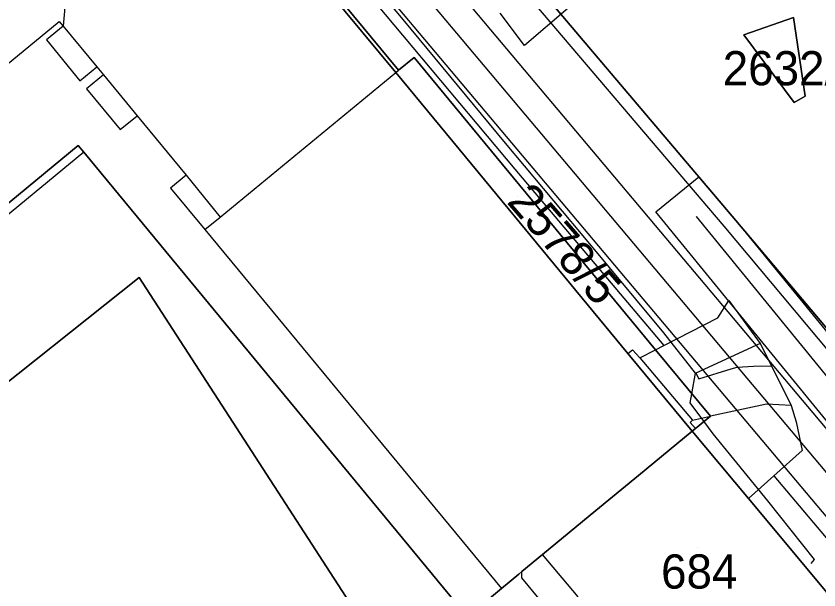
# Model space of a CAD drawing. Extents: x -263423 to -261326, y -1240067 to -1237864.
# Drawn here: x -262834.59 to -262787.65, y -1238865.73 to -1238832.17 of the extents above; entities that cross this region are included whole.
import ezdxf

# ---------------------------------------------------------------- set-up
doc = ezdxf.new("R2010")
doc.units = 0
for name, color, linetype in [('body_kn', 7, 'Continuous'), ('kladpar_druhypozemkov', 7, 'Continuous'), ('kladpar_hranice', 7, 'Continuous'), ('kladpar_parcelnecisla', 7, 'Continuous'), ('kladpar_plochy', 7, 'Continuous'), ('linie', 7, 'Continuous'), ('tarchy_linie', 7, 'Continuous'), ('zappar_hrandruhpozemk', 7, 'Continuous')]:
    doc.layers.add(name, color=color, linetype=linetype)

msp = doc.modelspace()

# ---------------------------------------------------------------- linework, layer by layer
at = {"layer": 'body_kn'}
for p, q in [((-262832.07, -1238832.49), (-262832.07, -1238832.49)), ((-262811.97, -1238832.38), (-262811.97, -1238832.38)), ((-262789.13, -1238832.26), (-262789.13, -1238832.26)), ((-262789.13, -1238832.26), (-262789.13, -1238832.26)), ((-262831.84, -1238832.76), (-262831.84, -1238832.76)), ((-262792.05, -1238833.26), (-262792.05, -1238833.26)), ((-262832.82, -1238833.57), (-262832.82, -1238833.57)), ((-262804.86, -1238833.9), (-262804.86, -1238833.9)), ((-262811.32, -1238834.59), (-262811.32, -1238834.59)), ((-262829.88, -1238835.14), (-262829.88, -1238835.14)), ((-262812.23, -1238835.34), (-262812.23, -1238835.34)), ((-262829.49, -1238835.61), (-262829.49, -1238835.61)), ((-262829.49, -1238835.61), (-262829.49, -1238835.61)), ((-262812.39, -1238835.47), (-262812.39, -1238835.47)), ((-262812.39, -1238835.47), (-262812.39, -1238835.47)), ((-262830.86, -1238835.95), (-262830.86, -1238835.95)), ((-262830.47, -1238836.42), (-262830.47, -1238836.42)), ((-262789.1, -1238837.22), (-262789.1, -1238837.22)), ((-262788.46, -1238836.85), (-262788.46, -1238836.85)), ((-262827.52, -1238838), (-262827.52, -1238838)), ((-262828.5, -1238838.8), (-262828.5, -1238838.8)), ((-262830.96, -1238839.74), (-262830.96, -1238839.74)), ((-262805.97, -1238839.61), (-262805.97, -1238839.61)), ((-262830.64, -1238840.13), (-262830.64, -1238840.13)), ((-262830.64, -1238840.13), (-262830.64, -1238840.13)), ((-262805.43, -1238841.12), (-262805.43, -1238841.12)), ((-262824.65, -1238841.47), (-262824.65, -1238841.47)), ((-262824.65, -1238841.47), (-262824.65, -1238841.47)), ((-262794.68, -1238841.57), (-262794.68, -1238841.57)), ((-262825.56, -1238842.23), (-262825.56, -1238842.23)), ((-262806.83, -1238842.19), (-262806.83, -1238842.19)), ((-262797.18, -1238843.62), (-262797.18, -1238843.62)), ((-262822.67, -1238843.94), (-262822.67, -1238843.94)), ((-262794.83, -1238843.89), (-262794.83, -1238843.89)), ((-262792.51, -1238844.13), (-262792.51, -1238844.13)), ((-262823.55, -1238844.66), (-262823.55, -1238844.66)), ((-262793.21, -1238844.45), (-262793.21, -1238844.45)), ((-262801.54, -1238844.91), (-262801.54, -1238844.91)), ((-262827.39, -1238847.45), (-262827.39, -1238847.45)), ((-262827.39, -1238847.45), (-262827.39, -1238847.45)), ((-262792.92, -1238848.8), (-262792.92, -1238848.8)), ((-262793.57, -1238849.81), (-262793.57, -1238849.81)), ((-262796.72, -1238850.7), (-262796.72, -1238850.7)), ((-262791.08, -1238851.31), (-262791.08, -1238851.31)), ((-262791.08, -1238851.31), (-262791.08, -1238851.31)), ((-262798.55, -1238851.69), (-262798.55, -1238851.69)), ((-262797.21, -1238851.68), (-262797.21, -1238851.68)), ((-262797.21, -1238851.68), (-262797.21, -1238851.68)), ((-262796.72, -1238851.43), (-262796.72, -1238851.43)), ((-262798.82, -1238851.91), (-262798.82, -1238851.91)), ((-262798.82, -1238851.91), (-262798.82, -1238851.91)), ((-262798.13, -1238852.16), (-262798.13, -1238852.16)), ((-262792.44, -1238852.71), (-262792.44, -1238852.71)), ((-262791.47, -1238852.64), (-262791.47, -1238852.64)), ((-262790.42, -1238852.62), (-262790.42, -1238852.62)), ((-262794.86, -1238853.05), (-262794.86, -1238853.05)), ((-262794.84, -1238853.05), (-262794.84, -1238853.05)), ((-262792.79, -1238852.79), (-262792.79, -1238852.79)), ((-262794.67, -1238853.38), (-262794.67, -1238853.38)), ((-262795.08, -1238854.26), (-262795.08, -1238854.26)), ((-262795.17, -1238854.78), (-262795.17, -1238854.78)), ((-262790.72, -1238854.87), (-262790.72, -1238854.87)), ((-262789.28, -1238854.94), (-262789.28, -1238854.94)), ((-262795.17, -1238855.93), (-262795.17, -1238855.93)), ((-262795.04, -1238855.8), (-262795.04, -1238855.8)), ((-262794.38, -1238855.86), (-262794.38, -1238855.86)), ((-262794, -1238855.57), (-262794, -1238855.57)), ((-262788.99, -1238855.9), (-262788.99, -1238855.9)), ((-262795.07, -1238856.45), (-262795.07, -1238856.45)), ((-262795.07, -1238856.45), (-262795.07, -1238856.45)), ((-262794.87, -1238856.29), (-262794.87, -1238856.29)), ((-262793.83, -1238856.61), (-262793.83, -1238856.61)), ((-262788.64, -1238857.58), (-262788.64, -1238857.58)), ((-262798.21, -1238859.04), (-262798.21, -1238859.04)), ((-262790.28, -1238859.06), (-262790.28, -1238859.06)), ((-262790.28, -1238859.06), (-262790.28, -1238859.06)), ((-262791.77, -1238860.39), (-262791.77, -1238860.39)), ((-262790.64, -1238860.51), (-262790.64, -1238860.51)), ((-262800.7, -1238861.09), (-262800.7, -1238861.09)), ((-262803.81, -1238863.66), (-262803.81, -1238863.66)), ((-262787.9, -1238863.94), (-262787.9, -1238863.94)), ((-262788.11, -1238864.19), (-262788.11, -1238864.19)), ((-262805.19, -1238864.81), (-262805.19, -1238864.81)), ((-262805.02, -1238864.66), (-262805.02, -1238864.66)), ((-262805.02, -1238865.03), (-262805.02, -1238865.03)), ((-262806.21, -1238865.65), (-262806.21, -1238865.65))]:
    msp.add_line(p, q, dxfattribs=at)
at = {"layer": 'kladpar_druhypozemkov'}
for p, q in [((-262790.13, -1238834.3), (-262790.13, -1238834.3)), ((-262805.3, -1238842.75), (-262805.3, -1238842.75)), ((-262794.75, -1238863.25), (-262794.75, -1238863.25))]:
    msp.add_line(p, q, dxfattribs=at)
at = {"layer": 'kladpar_hranice'}
for points in [[(-262844.44, -1238794.75), (-262820.85, -1238786.7), (-262820.15, -1238786.45), (-262815.55, -1238799.33), (-262814.54, -1238802.17), (-262805.09, -1238828.59), (-262804.46, -1238829.81), (-262803.71, -1238830.89), (-262792.51, -1238844.13), (-262766.4, -1238875.09)], [(-262766.4, -1238875.09), (-262792.51, -1238844.13), (-262803.71, -1238830.89), (-262804.46, -1238829.81), (-262805.09, -1238828.59), (-262814.54, -1238802.17), (-262811.78, -1238804.7), (-262808.49, -1238806.31), (-262804.63, -1238807.55), (-262800.07, -1238808.53), (-262795.89, -1238808.94), (-262791.95, -1238808.71), (-262788.45, -1238807.53), (-262787.4, -1238806.86)], [(-262786.19, -1238867.07), (-262791.77, -1238860.39), (-262795.07, -1238856.45), (-262794.87, -1238856.29), (-262794, -1238855.57), (-262797.21, -1238851.68), (-262811.32, -1238834.59), (-262812.23, -1238835.34), (-262821.72, -1238823.85), (-262821.24, -1238823.45), (-262829.26, -1238813.73), (-262829.68, -1238813.22), (-262830.06, -1238813.54), (-262830.88, -1238814.21), (-262831.88, -1238813.59), (-262843.94, -1238805.94)], [(-262830.88, -1238814.21), (-262830.06, -1238813.54), (-262829.68, -1238813.22), (-262829.26, -1238813.73), (-262821.24, -1238823.45), (-262821.72, -1238823.85), (-262812.23, -1238835.34), (-262811.32, -1238834.59), (-262797.21, -1238851.68), (-262794, -1238855.57), (-262794.87, -1238856.29), (-262795.07, -1238856.45), (-262798.82, -1238851.91), (-262806.83, -1238842.19), (-262812.39, -1238835.47), (-262820.23, -1238826.01), (-262821.7, -1238824.01), (-262824.38, -1238820.38), (-262827.84, -1238816.29), (-262828.98, -1238815.39), (-262830.88, -1238814.21)], [(-262833.1, -1238816.06), (-262827.84, -1238816.29), (-262824.38, -1238820.38), (-262821.7, -1238824.01), (-262820.23, -1238826.01), (-262812.39, -1238835.47), (-262806.83, -1238842.19), (-262798.82, -1238851.91), (-262795.07, -1238856.45), (-262798.21, -1238859.04), (-262800.7, -1238861.09), (-262803.81, -1238863.66), (-262805.02, -1238864.66), (-262805.19, -1238864.81), (-262806.21, -1238865.65), (-262807.4, -1238866.63)], [(-262789.13, -1238832.26), (-262788.46, -1238836.85), (-262789.1, -1238837.22), (-262792.05, -1238833.26), (-262789.13, -1238832.26)], [(-262789.1, -1238837.22), (-262788.46, -1238836.85), (-262789.13, -1238832.26), (-262792.05, -1238833.26), (-262789.1, -1238837.22)], [(-262808.21, -1238867.29), (-262830.64, -1238840.13), (-262830.96, -1238839.74), (-262845.38, -1238851.65), (-262846.27, -1238850.56), (-262847.03, -1238849.64), (-262866.02, -1238865.32), (-262867.58, -1238863.42), (-262868.07, -1238863.82), (-262867.06, -1238865.04), (-262867.96, -1238865.78)], [(-262866.02, -1238865.32), (-262847.03, -1238849.64), (-262846.27, -1238850.56), (-262845.38, -1238851.65), (-262830.96, -1238839.74), (-262830.64, -1238840.13), (-262808.21, -1238867.29), (-262810.18, -1238868.92), (-262812.42, -1238870.77), (-262813.04, -1238869.75), (-262815.11, -1238866.43), (-262827.39, -1238847.45), (-262859.64, -1238873.12), (-262865.28, -1238866.23), (-262866.02, -1238865.32)], [(-262827.39, -1238847.45), (-262815.11, -1238866.43), (-262813.04, -1238869.75), (-262812.42, -1238870.77), (-262817.7, -1238873.85), (-262821.34, -1238875.92), (-262823.75, -1238877.28), (-262824.01, -1238877.43), (-262828.8, -1238870.14), (-262830.85, -1238867.02), (-262837.14, -1238871.76), (-262850.18, -1238881.59), (-262853.1, -1238883.79), (-262852.03, -1238885), (-262851.59, -1238885.5), (-262852.67, -1238886.33), (-262861.26, -1238892.95), (-262867.3, -1238897.61), (-262872.65, -1238883.48), (-262860.23, -1238873.59), (-262859.64, -1238873.12), (-262827.39, -1238847.45)], [(-262795.07, -1238856.45), (-262791.77, -1238860.39), (-262786.19, -1238867.07), (-262794.81, -1238874.45), (-262800.6, -1238867.48), (-262804.1, -1238870.45), (-262807.4, -1238866.63), (-262806.21, -1238865.65), (-262805.19, -1238864.81), (-262805.02, -1238864.66), (-262803.81, -1238863.66), (-262800.7, -1238861.09), (-262798.21, -1238859.04), (-262795.07, -1238856.45)]]:
    msp.add_lwpolyline(points, dxfattribs=at)
at = {"layer": 'kladpar_plochy'}
for p, q in [((-262792.51, -1238844.13), (-262803.71, -1238830.89)), ((-262789.13, -1238832.26), (-262792.05, -1238833.26)), ((-262788.46, -1238836.85), (-262789.13, -1238832.26)), ((-262792.05, -1238833.26), (-262789.1, -1238837.22)), ((-262789.1, -1238837.22), (-262788.46, -1238836.85)), ((-262766.4, -1238875.09), (-262792.51, -1238844.13))]:
    msp.add_line(p, q, dxfattribs=at)
for points in [[(-262844.44, -1238794.75), (-262820.85, -1238786.7), (-262820.15, -1238786.45), (-262815.55, -1238799.33), (-262814.54, -1238802.17), (-262805.09, -1238828.59), (-262804.46, -1238829.81), (-262803.71, -1238830.89), (-262792.51, -1238844.13), (-262766.4, -1238875.09)], [(-262786.19, -1238867.07), (-262791.77, -1238860.39), (-262795.07, -1238856.45), (-262794.87, -1238856.29), (-262794, -1238855.57), (-262797.21, -1238851.68), (-262811.32, -1238834.59), (-262812.23, -1238835.34), (-262821.72, -1238823.85), (-262821.24, -1238823.45), (-262829.26, -1238813.73), (-262829.68, -1238813.22), (-262830.06, -1238813.54), (-262830.88, -1238814.21), (-262831.88, -1238813.59), (-262843.94, -1238805.94)], [(-262847.38, -1238827.91), (-262833.1, -1238816.06), (-262827.84, -1238816.29), (-262824.38, -1238820.38), (-262821.7, -1238824.01), (-262820.23, -1238826.01), (-262812.39, -1238835.47), (-262806.83, -1238842.19), (-262798.82, -1238851.91), (-262795.07, -1238856.45), (-262798.21, -1238859.04), (-262800.7, -1238861.09), (-262803.81, -1238863.66), (-262805.02, -1238864.66), (-262805.19, -1238864.81), (-262806.21, -1238865.65), (-262807.4, -1238866.63)], [(-262808.21, -1238867.29), (-262830.64, -1238840.13), (-262830.96, -1238839.74), (-262845.38, -1238851.65), (-262846.27, -1238850.56), (-262847.03, -1238849.64), (-262866.02, -1238865.32), (-262867.58, -1238863.42), (-262868.07, -1238863.82), (-262867.06, -1238865.04), (-262867.96, -1238865.78)]]:
    msp.add_lwpolyline(points, dxfattribs=at)
for points in [[(-262830.88, -1238814.21), (-262830.06, -1238813.54), (-262829.68, -1238813.22), (-262829.26, -1238813.73), (-262821.24, -1238823.45), (-262821.72, -1238823.85), (-262812.23, -1238835.34), (-262811.32, -1238834.59), (-262797.21, -1238851.68), (-262794, -1238855.57), (-262794.87, -1238856.29), (-262795.07, -1238856.45), (-262798.82, -1238851.91), (-262806.83, -1238842.19), (-262812.39, -1238835.47), (-262820.23, -1238826.01), (-262821.7, -1238824.01), (-262824.38, -1238820.38), (-262827.84, -1238816.29), (-262828.98, -1238815.39)], [(-262789.13, -1238832.26), (-262788.46, -1238836.85), (-262789.1, -1238837.22), (-262792.05, -1238833.26)], [(-262866.02, -1238865.32), (-262847.03, -1238849.64), (-262846.27, -1238850.56), (-262845.38, -1238851.65), (-262830.96, -1238839.74), (-262830.64, -1238840.13), (-262808.21, -1238867.29), (-262810.18, -1238868.92), (-262812.42, -1238870.77), (-262813.04, -1238869.75), (-262815.11, -1238866.43), (-262827.39, -1238847.45), (-262859.64, -1238873.12), (-262865.28, -1238866.23)], [(-262827.39, -1238847.45), (-262815.11, -1238866.43), (-262813.04, -1238869.75), (-262812.42, -1238870.77), (-262817.7, -1238873.85), (-262821.34, -1238875.92), (-262823.75, -1238877.28), (-262824.01, -1238877.43), (-262828.8, -1238870.14), (-262830.85, -1238867.02), (-262837.14, -1238871.76), (-262850.18, -1238881.59), (-262853.1, -1238883.79), (-262852.03, -1238885), (-262851.59, -1238885.5), (-262852.67, -1238886.33), (-262861.26, -1238892.95), (-262867.3, -1238897.61), (-262872.65, -1238883.48), (-262860.23, -1238873.59), (-262859.64, -1238873.12)], [(-262795.07, -1238856.45), (-262791.77, -1238860.39), (-262786.19, -1238867.07), (-262794.81, -1238874.45), (-262800.6, -1238867.48), (-262804.1, -1238870.45), (-262807.4, -1238866.63), (-262806.21, -1238865.65), (-262805.19, -1238864.81), (-262805.02, -1238864.66), (-262803.81, -1238863.66), (-262800.7, -1238861.09), (-262798.21, -1238859.04)]]:
    msp.add_lwpolyline(points, close=True, dxfattribs=at)
at = {"layer": 'linie'}
msp.add_lwpolyline([(-262844.59, -1238760.04), (-262827.84, -1238816.29), (-262824.38, -1238820.38), (-262821.7, -1238824.01), (-262820.23, -1238826.01), (-262812.39, -1238835.47), (-262806.83, -1238842.19), (-262798.82, -1238851.91), (-262795.07, -1238856.45), (-262791.77, -1238860.39), (-262786.19, -1238867.07), (-262775.37, -1238880.05), (-262768.26, -1238888.63), (-262752.28, -1238907.56), (-262742.4, -1238919.46), (-262732.21, -1238931.86), (-262720.95, -1238945.99), (-262714.28, -1238953.67)], dxfattribs=at)
at = {"layer": 'tarchy_linie'}
for points in [[(-262698.9, -1238967.17), (-262726.44, -1238933.33), (-262734.49, -1238923.68), (-262778.21, -1238872.13), (-262824.7, -1238816.87), (-262823.44, -1238815.81), (-262822.17, -1238814.75), (-262775.69, -1238870.01), (-262773.75, -1238872.31), (-262797.18, -1238843.62), (-262794.68, -1238841.57), (-262792.51, -1238844.13), (-262758.85, -1238885.34), (-262722.93, -1238928.12), (-262688.91, -1238969.27)], [(-262823.44, -1238815.81), (-262776.95, -1238871.07), (-262733.23, -1238922.61), (-262725.17, -1238932.27), (-262697.62, -1238966.13), (-262660.79, -1239010.09), (-262627.92, -1239051.04), (-262613.69, -1239082.95)], [(-262788.11, -1238864.19), (-262787.9, -1238863.94), (-262790.64, -1238860.51), (-262793.83, -1238856.61), (-262794.38, -1238855.86), (-262795.17, -1238854.78), (-262795.08, -1238854.26), (-262794.86, -1238853.05), (-262796.72, -1238850.7), (-262801.54, -1238844.91), (-262805.97, -1238839.61), (-262811.97, -1238832.38), (-262815.53, -1238828.11), (-262816.3, -1238826.99), (-262817.77, -1238825.34)], [(-262802.32, -1238831.7), (-262804.86, -1238833.9), (-262806.29, -1238832.01)], [(-262794.83, -1238843.89), (-262760.13, -1238886.38), (-262724.19, -1238929.18), (-262690.18, -1238970.32), (-262655.16, -1239012.25), (-262637.38, -1239032.28)]]:
    msp.add_lwpolyline(points, dxfattribs=at)
at = {"layer": 'zappar_hrandruhpozemk'}
for p, q in [((-262812.39, -1238835.47), (-262812.23, -1238835.34)), ((-262829.49, -1238835.61), (-262827.52, -1238838)), ((-262830.64, -1238840.13), (-262845.07, -1238852)), ((-262823.55, -1238844.66), (-262822.67, -1238843.94)), ((-262823.55, -1238844.66), (-262806.21, -1238865.65)), ((-262798.13, -1238852.16), (-262797.21, -1238851.68)), ((-262798.13, -1238852.16), (-262795.04, -1238855.8)), ((-262795.04, -1238855.8), (-262794, -1238855.57)), ((-262801.73, -1238866.14), (-262803.81, -1238863.66)), ((-262805.02, -1238865.03), (-262805.02, -1238864.66)), ((-262804.01, -1238866.25), (-262805.02, -1238865.03))]:
    msp.add_line(p, q, dxfattribs=at)
for points in [[(-262829.26, -1238813.73), (-262828.84, -1238813.87), (-262827.76, -1238814.45), (-262805.43, -1238841.12), (-262796.72, -1238851.43)], [(-262830.88, -1238821.88), (-262831.84, -1238832.76), (-262829.88, -1238835.14)], [(-262805.79, -1238829.1), (-262805.16, -1238830.37), (-262804.28, -1238831.46), (-262793.21, -1238844.45), (-262767.03, -1238875.72)], [(-262843.31, -1238845.43), (-262844.31, -1238844.22), (-262843.28, -1238843.37), (-262842.29, -1238844.57), (-262839.9, -1238842.61), (-262840.9, -1238841.4), (-262840.13, -1238840.75), (-262839.13, -1238841.96), (-262836.74, -1238840), (-262837.74, -1238838.78), (-262837.37, -1238838.47), (-262838.18, -1238837.49), (-262832.07, -1238832.49), (-262831.84, -1238832.76), (-262832.82, -1238833.57), (-262830.86, -1238835.95), (-262829.88, -1238835.14), (-262829.49, -1238835.61), (-262830.47, -1238836.42), (-262828.5, -1238838.8), (-262827.52, -1238838), (-262824.65, -1238841.47), (-262825.56, -1238842.23), (-262823.55, -1238844.66)], [(-262824.65, -1238841.47), (-262822.67, -1238843.94), (-262812.39, -1238835.47)], [(-262797.21, -1238851.68), (-262796.72, -1238851.43), (-262793.57, -1238849.81), (-262792.92, -1238848.8)], [(-262792.92, -1238848.8), (-262791.08, -1238851.31), (-262790.42, -1238852.62), (-262789.28, -1238854.94)], [(-262791.08, -1238851.31), (-262794.84, -1238853.05), (-262794.67, -1238853.38), (-262792.79, -1238852.79), (-262792.44, -1238852.71), (-262791.47, -1238852.64), (-262790.42, -1238852.62)], [(-262798.82, -1238851.91), (-262798.55, -1238851.69), (-262798.13, -1238852.16)], [(-262789.28, -1238854.94), (-262790.72, -1238854.87), (-262794, -1238855.57)], [(-262789.28, -1238854.94), (-262788.99, -1238855.9), (-262788.64, -1238857.58)], [(-262795.04, -1238855.8), (-262795.17, -1238855.93), (-262794.87, -1238856.29)], [(-262788.64, -1238857.58), (-262790.28, -1238859.06), (-262791.77, -1238860.39)], [(-262790.28, -1238859.06), (-262784.47, -1238865.94), (-262766.54, -1238887.3)]]:
    msp.add_lwpolyline(points, dxfattribs=at)

# ---------------------------------------------------------------- texts
at = {"layer": 'kladpar_parcelnecisla'}
for s, p in [('2632/4', (-262793.276, -1238836.22)), ('684', (-262796.88, -1238865.65))]:
    msp.add_text(s, height=2, dxfattribs=at).set_placement(p)
msp.add_text('2578/5', height=2, rotation=311, dxfattribs=at).set_placement((-262805.955, -1238843.059))

doc.saveas('drawing.dxf')
